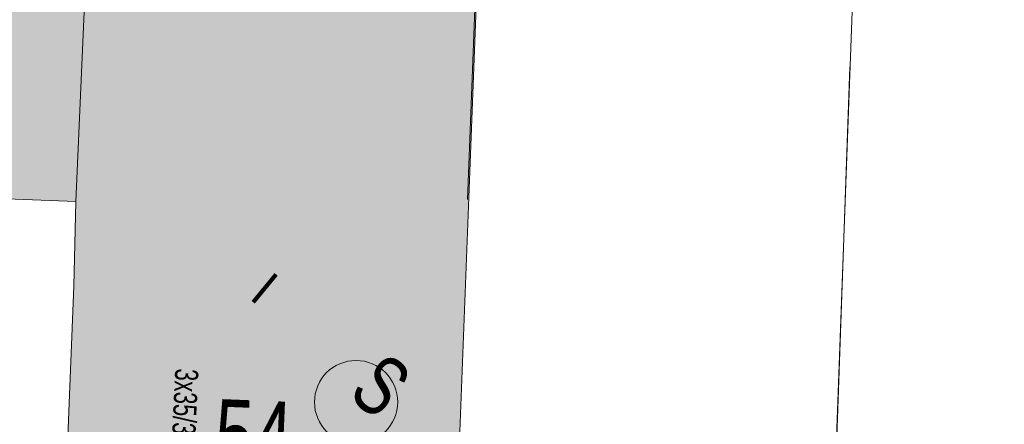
# Model space of a CAD drawing. Header units: metres. Extents: x -740 to 758, y -633 to 854.
# Tile 788 of 1056: x -145 to -123, y 333 to 342. Entities that reach past the tile are written whole.
import ezdxf

# ---------------------------------------------------------------- set-up
doc = ezdxf.new("R2010")
doc.units = ezdxf.units.M
doc.header["$MEASUREMENT"] = 0
for name, color, linetype in [('Grundkarte.LOVION', 7, 'Continuous'), ('Grundkarte_Text.LOVION', 7, 'Continuous'), ('Strom.LOVION', 7, 'Continuous')]:
    doc.layers.add(name, color=color, linetype=linetype)
doc.styles.add('ERSTELLTER_STIL_1', font='arial.ttf')

msp = doc.modelspace()

# ---------------------------------------------------------------- hatches: boundary and pattern name
at = {"layer": 'Grundkarte.LOVION', "linetype": 'Continuous', "lineweight": 18}
for points in [[(-143.915, 337.922), (-143.689, 343.175), (-158.677, 343.808), (-158.896, 338.496)], [(-135.172, 329.821), (-134.669, 342.816), (-143.689, 343.175), (-143.915, 337.922), (-143.96, 335.967), (-144.192, 330.181)], [(-141.087, 343.066), (-134.884, 337.968), (-134.704, 342.774)]]:
    msp.add_hatch(color=254, dxfattribs=at).paths.add_polyline_path(points)

# ---------------------------------------------------------------- linework, layer by layer
at = {"layer": 'Grundkarte.LOVION', "color": 253, "linetype": 'Continuous', "lineweight": 18}
msp.add_lwpolyline([(-109.198, 327.159), (-126.53, 327.888), (-126.071, 341.026), (-126.53, 327.888), (-131.842, 328.107), (-133.053, 328.403), (-134.293, 328.991), (-135.172, 329.821), (-177.194, 331.565), (-176.558, 346.228), (-130.152, 344.381), (-176.558, 346.228), (-182.877, 346.467), (-202.132, 347.215), (-297.4, 350.934), (-310.368, 351.469), (-314.252, 351.592)], dxfattribs=at)
at = {"layer": 'Grundkarte.LOVION', "color": 8, "linetype": 'Continuous', "lineweight": 18}
for points in [[(-126.071, 341.026), (-126.53, 327.888), (-131.842, 328.107), (-133.053, 328.403), (-134.293, 328.991), (-135.172, 329.821), (-177.194, 331.565), (-176.558, 346.228), (-130.152, 344.381)], [(-143.304, 344.889), (-125.946, 344.192), (-126.432, 331.021), (-125.946, 344.192), (-106.568, 343.397), (-98.113, 343.071), (-98.784, 326.661), (-122.447, 327.746), (-98.784, 326.661), (-95.902, 326.499), (-67.939, 324.356), (-67.518, 324.279)], [(-141.087, 343.066), (-134.704, 342.774), (-134.884, 337.968)], [(-109.198, 327.159), (-126.53, 327.888), (-126.071, 341.026)]]:
    msp.add_lwpolyline(points, dxfattribs=at)
at = {"layer": 'Grundkarte.LOVION', "color": 253, "linetype": 'Continuous', "lineweight": 18}
msp.add_lwpolyline([(-126.432, 331.021), (-125.946, 344.192), (-106.568, 343.397), (-98.113, 343.071), (-63.78, 341.669), (-63.769, 338.537), (-64.163, 328.361), (-63.769, 338.537), (-56.028, 338.26), (-63.769, 338.537), (-63.78, 341.669), (-53.545, 341.281), (-63.78, 341.669), (-98.113, 343.071), (-106.568, 343.397), (-125.946, 344.192), (-143.304, 344.889), (-125.946, 344.192)], close=True, dxfattribs=at)
at = {"layer": 'Grundkarte.LOVION', "color": 8, "linetype": 'Continuous', "lineweight": 18}
for points in [[(-143.915, 337.922), (-158.896, 338.496), (-158.677, 343.808), (-143.689, 343.175)], [(-135.172, 329.821), (-144.192, 330.181), (-143.96, 335.967), (-143.915, 337.922), (-143.689, 343.175), (-134.669, 342.816)]]:
    msp.add_lwpolyline(points, close=True, dxfattribs=at)
at = {"layer": 'Strom.LOVION', "color": 1, "linetype": 'Continuous', "lineweight": 18}
msp.add_circle((-137.456, 333.297), 0.959, dxfattribs=at)

# ---------------------------------------------------------------- texts
at = {"layer": 'Grundkarte_Text.LOVION', "color": 7, "linetype": 'Continuous', "lineweight": 13, "insert": (-139.939, 335.691), "char_height": 0.83075, "attachment_point": 7, "rotation": 320.5831, "style": 'ERSTELLTER_STIL_1'}
msp.add_mtext('{\\A1;\\W0.89455x;I}', dxfattribs=at)
at = {"layer": 'Grundkarte_Text.LOVION', "color": 8, "linetype": 'Continuous', "lineweight": 18, "insert": (-140.737, 331.748), "char_height": 1.60082, "attachment_point": 7, "rotation": 357.6931, "style": 'ERSTELLTER_STIL_1'}
msp.add_mtext('{\\A1;\\W0.71560x;54}', dxfattribs=at)
at = {"layer": 'Strom.LOVION', "color": 1, "linetype": 'Continuous', "lineweight": 18, "insert": (-137.685, 333.424), "char_height": 1.37443, "attachment_point": 7, "rotation": 320.5836, "style": 'ERSTELLTER_STIL_1'}
msp.add_mtext('{\\A1;\\W0.71558x;S}', dxfattribs=at)
at = {"layer": 'Strom.LOVION', "color": 5, "linetype": 'Continuous', "lineweight": 18, "insert": (-141.63, 334.078), "char_height": 0.53354, "attachment_point": 7, "rotation": 267.2452, "style": 'ERSTELLTER_STIL_1'}
msp.add_mtext('{\\A1;\\W0.67983x;3x35/35 CU }', dxfattribs=at)

doc.saveas('drawing.dxf')
